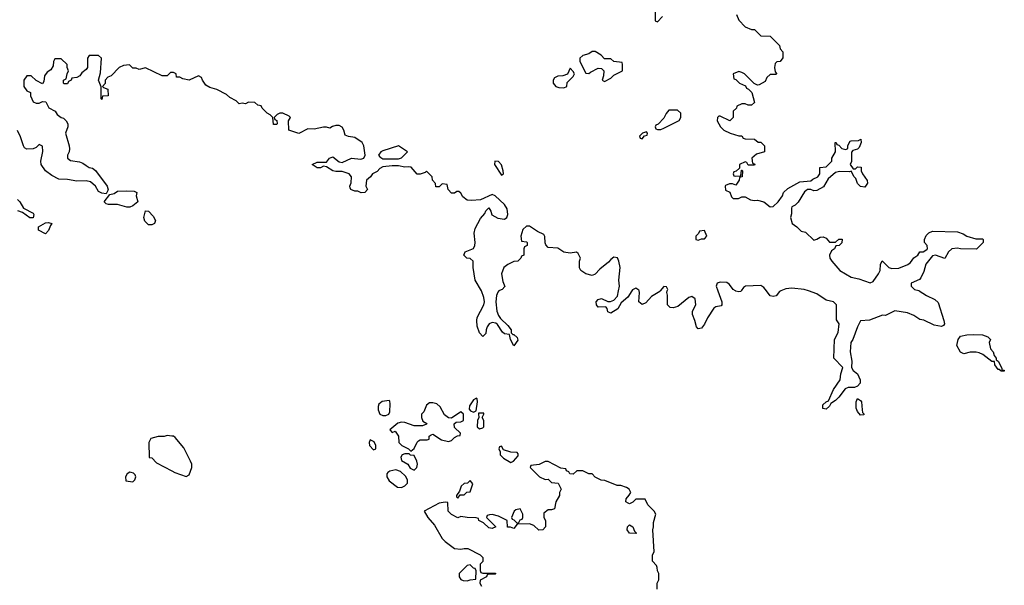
# Model space of a CAD drawing. Header units: inches. Extents: x 2601469 to 2753575, y 449403 to 582909.
# Tile 273 of 350: x 2689025 to 2695330, y 508115 to 511737. Entities that reach past the tile are written whole.
import ezdxf

# ---------------------------------------------------------------- set-up
doc = ezdxf.new("R2010")
doc.units = ezdxf.units.IN
doc.header["$MEASUREMENT"] = 0
for name, color, linetype in [('C6580', 7, 'Continuous'), ('C6581', 7, 'Continuous'), ('C6590', 7, 'Continuous'), ('C6591', 7, 'Continuous')]:
    doc.layers.add(name, color=color, linetype=linetype)

msp = doc.modelspace()

# ---------------------------------------------------------------- linework, layer by layer
at = {"layer": 'C6580', "color": 4, "elevation": 8}
msp.add_lwpolyline([(2690000, 509070.8), (2689970, 509075.3), (2689949, 509069), (2689911.6, 509068.4), (2689865.4, 509054.6), (2689851.1, 509028.9), (2689854, 508934), (2689870, 508932), (2689900.5, 508900.5), (2690000, 508848.3)], dxfattribs=at)
msp.add_lwpolyline([(2689730, 508839), (2689712, 508830), (2689702, 508810), (2689704.7, 508784.7), (2689750, 508778), (2689762, 508790), (2689768.7, 508810), (2689763.1, 508823.1), (2689753.6, 508833.6), (2689738, 508838)], close=True, dxfattribs=at)
at = {"layer": 'C6581', "color": 4, "elevation": 4}
for points in [[(2690000, 511398), (2689990, 511398), (2689970, 511378), (2689936.4, 511376.4), (2689830, 511428), (2689790, 511418), (2689770, 511426), (2689750, 511426), (2689728, 511448), (2689690, 511444), (2689662, 511430), (2689610, 511378), (2689590, 511368), (2689572, 511350), (2689571.6, 511328.4), (2689554, 511310), (2689562, 511302), (2689590, 511292), (2689591, 511250), (2689554, 511246), (2689550, 511226), (2689546, 511230), (2689547.3, 511307.3), (2689529, 511349), (2689543.1, 511396.9), (2689548, 511490), (2689530, 511508), (2689470, 511508), (2689458, 511490), (2689458, 511430), (2689450, 511418), (2689423.5, 511396.5), (2689410, 511378), (2689390, 511366), (2689358, 511362), (2689354, 511350), (2689338, 511342), (2689330, 511326), (2689310, 511326), (2689306, 511330), (2689306, 511350), (2689322, 511358), (2689328, 511390), (2689338, 511410), (2689328, 511430), (2689328, 511450), (2689290, 511486), (2689250, 511486), (2689242, 511470), (2689239.6, 511440.4), (2689223.6, 511416.4), (2689199.6, 511400.4), (2689183.6, 511376.4), (2689179.6, 511340.4), (2689170, 511326), (2689130, 511348), (2689098, 511378), (2689070, 511378), (2689052, 511350), (2689052, 511310), (2689070, 511282), (2689094, 511270), (2689094, 511250), (2689111.6, 511211.6), (2689130, 511202), (2689150, 511202), (2689170, 511212), (2689191.3, 511211.3), (2689211.6, 511171.6), (2689250.9, 511150.9), (2689264.7, 511130), (2689290, 511111.3), (2689306, 511106), (2689322, 511090), (2689332, 511070), (2689332, 511050), (2689318, 511010), (2689341, 510930), (2689342.8, 510910), (2689341, 510890), (2689331.3, 510870), (2689331.3, 510850), (2689350, 510836), (2689407.5, 510827.5), (2689430, 510818.8), (2689450, 510802.8), (2689470, 510791), (2689490, 510786), (2689510.8, 510770.8), (2689585.5, 510670), (2689592, 510648), (2689578, 510622), (2689550, 510625.2), (2689530, 510636), (2689509.2, 510670), (2689477.6, 510697.6), (2689450, 510705.6), (2689390, 510702), (2689330, 510714.5), (2689276, 510716), (2689230, 510739), (2689189.4, 510769.4), (2689162, 510810), (2689159, 510830), (2689172.1, 510892.1), (2689170, 510926), (2689166, 510930), (2689150, 510938), (2689130, 510918), (2689111.1, 510908.9), (2689070, 510908), (2689056.4, 510916.4), (2689048.7, 510928.7), (2689030, 510986), (2689010, 511028)], [(2689010, 510584.9), (2689024.9, 510570), (2689050, 510530.8), (2689110, 510498), (2689116, 510490), (2689110, 510468.7), (2689090, 510468.7), (2689042, 510502), (2689012.3, 510512.3)]]:
    msp.add_lwpolyline(points, dxfattribs=at)
for points in [[(2689710, 510537.2), (2689650, 510552.7), (2689594, 510554), (2689578, 510558), (2689566, 510570), (2689602, 510618), (2689630, 510624.7), (2689650, 510638), (2689710, 510642), (2689758, 510638), (2689774, 510630), (2689771, 510610), (2689782, 510570), (2689750, 510544), (2689730, 510537.2)], [(2689850, 510422.7), (2689826, 510446), (2689819.5, 510470), (2689830, 510512), (2689850.5, 510510.5), (2689879, 510479), (2689894.8, 510450), (2689887.3, 510432.7), (2689870, 510422.7)], [(2689190, 510366), (2689146, 510390), (2689146, 510410), (2689190, 510436), (2689210, 510438), (2689230, 510432), (2689221, 510419), (2689210, 510386)]]:
    msp.add_lwpolyline(points, close=True, dxfattribs=at)
at = {"layer": 'C6590', "color": 4}
for points, elevation in [([(2692093.7, 510000), (2692086.8, 509993.2), (2692078.8, 509970), (2692074.8, 509930), (2692080.7, 509870), (2692090, 509842), (2692102.8, 509822.8), (2692150, 509778), (2692171, 509750), (2692171.6, 509731.6), (2692182, 509722), (2692190, 509722), (2692210, 509702), (2692214.4, 509685.6), (2692190, 509648), (2692168, 509690), (2692162, 509722), (2692130, 509726), (2692116.4, 509736.4), (2692084.7, 509784.7), (2692074, 509794), (2692050, 509799), (2692032, 509790), (2692018, 509770), (2692011, 509750), (2692010, 509728), (2691990, 509708), (2691968.7, 509731.3), (2691955.3, 509775.3), (2691952.7, 509810), (2691955.1, 509830), (2691998, 509910), (2692002, 509930), (2691998, 509958), (2691982, 510000)], 4), ([(2692944.8, 510000), (2692919.3, 509960.7), (2692876, 509924), (2692854.4, 509885.6), (2692810, 509858), (2692790, 509866), (2692787.3, 509887.3), (2692778, 509898), (2692730, 509895.3), (2692719, 509910), (2692717.2, 509930), (2692730, 509946), (2692750, 509951), (2692790, 509932), (2692807.3, 509932.7), (2692830, 509942), (2692853.6, 509966.4), (2692859.7, 510000)], 4), ([(2693126.4, 510000), (2693123.5, 509996.5), (2693070, 509964), (2693035.2, 509924.8), (2693010, 509914), (2692989.3, 509929.3), (2692994, 509990), (2692991.5, 510000)], 4), ([(2693495.7, 510000), (2693521, 509930), (2693522, 509910), (2693516, 509904), (2693482, 509898), (2693470, 509888.7), (2693430, 509828), (2693410, 509788), (2693390, 509762), (2693370, 509758), (2693358, 509770), (2693349, 509810), (2693333.2, 509850), (2693333.2, 509870), (2693355.1, 509910), (2693349.3, 509949.3), (2693330, 509964), (2693310, 509959), (2693239.9, 509900.1), (2693210, 509892.3), (2693190, 509894), (2693174, 509910), (2693173.2, 509973.2), (2693168, 509990), (2693171.7, 510000)], 4), ([(2693645.8, 510000), (2693643.6, 509996.4), (2693630, 509994), (2693610, 509999.3), (2693609, 510000)], 4), ([(2693899.1, 510000), (2693890, 509996), (2693870, 509969), (2693850, 509964), (2693830, 509969), (2693806.9, 510000)], 4), ([(2694785.1, 510000), (2694831.3, 509970), (2694885.5, 509945.5), (2694906, 509926), (2694943, 509810), (2694946.8, 509790), (2694941, 509779), (2694927.1, 509772.9), (2694881, 509781), (2694813.6, 509813.6), (2694790, 509817), (2694750, 509843.7), (2694710, 509859.5), (2694630, 509872), (2694570, 509842), (2694550, 509845.2), (2694467.1, 509812.9), (2694410, 509808), (2694390.8, 509770), (2694360.5, 509690), (2694348.2, 509670), (2694343.7, 509610), (2694354.4, 509550), (2694350.7, 509510), (2694362.8, 509490), (2694390.4, 509470), (2694408, 509430), (2694407.7, 509410), (2694390, 509389.3), (2694370, 509382.7), (2694330, 509382.7), (2694310, 509373.2), (2694270, 509319), (2694250, 509299), (2694219.6, 509280.4), (2694210, 509262), (2694190, 509244), (2694167.3, 509247.3), (2694168, 509270), (2694188.7, 509290), (2694203.1, 509296.9), (2694236, 509370), (2694279.3, 509430), (2694284, 509470), (2694295.3, 509510), (2694239, 509570), (2694242.7, 509690), (2694265.6, 509734.4), (2694272.3, 509790), (2694255.3, 509815.3), (2694255.1, 509910), (2694235.3, 509930), (2694190, 509942), (2694130, 509981.6), (2694076.9, 510000)], 4), ([(2690000, 508848.3), (2690018.5, 508838.5), (2690090, 508811), (2690110, 508822), (2690126, 508870), (2690126, 508890), (2690119.3, 508910), (2690076, 508996), (2690020.9, 509060.9), (2690009.4, 509069.4), (2690000, 509070.8)], 8), ([(2693108, 508090), (2693108, 508130), (2693118, 508150), (2693118, 508190), (2693108.4, 508208.4), (2693108, 508230), (2693102, 508242), (2693078, 508270), (2693078, 508310), (2693088.7, 508330), (2693079, 508470), (2693084, 508490), (2693083.1, 508516.9), (2693099, 508570), (2693088.7, 508590), (2693048, 508630), (2693030, 508666), (2692970, 508666), (2692951.6, 508648.4), (2692930, 508638), (2692920.4, 508640.4), (2692906, 508650), (2692908, 508670), (2692928.4, 508691.6), (2692938, 508710), (2692928, 508730), (2692910, 508742), (2692873.6, 508753.6), (2692850, 508755.3), (2692772.7, 508787.3), (2692748.4, 508788.4), (2692710, 508808), (2692690, 508828), (2692668.4, 508828.4), (2692630, 508848), (2692592.7, 508847.3), (2692570, 508826), (2692548.4, 508828.4), (2692542, 508842), (2692527.3, 508847.3), (2692522, 508862), (2692490, 508866), (2692410, 508908), (2692390, 508908), (2692351.6, 508888.4), (2692298, 508882), (2692294, 508870), (2692354, 508810), (2692390, 508792), (2692410, 508794), (2692430, 508774), (2692474, 508770), (2692491.3, 508730), (2692482, 508710), (2692482, 508690), (2692458, 508650), (2692450, 508606), (2692430, 508598), (2692410, 508598), (2692382, 508578), (2692382, 508550), (2692392, 508530), (2692392, 508490), (2692374, 508470), (2692349, 508469), (2692318, 508498), (2692290, 508508.7), (2692210, 508506), (2692190, 508478), (2692167.3, 508487.3), (2692148.4, 508488.4), (2692146, 508530), (2692090, 508558), (2692050, 508568), (2692032.7, 508567.3), (2692018, 508562), (2692014, 508550), (2692074, 508490), (2692050, 508478), (2692030, 508484), (2691995.3, 508515.3), (2691966, 508530), (2691962, 508542), (2691947.3, 508547.3), (2691891.1, 508548.9), (2691850, 508555.3), (2691830, 508548), (2691790, 508568), (2691768, 508590), (2691766, 508646), (2691750, 508648), (2691710, 508642), (2691614, 508590), (2691638, 508550), (2691680.7, 508500.7), (2691730, 508414.8), (2691750, 508394.8), (2691810, 508351), (2691850, 508346), (2691870, 508351.3), (2691894, 508350), (2691974, 508310), (2691990, 508294), (2691991.6, 508268.4), (2691974, 508250), (2691974, 508210), (2691978, 508198), (2691990, 508194), (2692070, 508194), (2692074, 508190), (2692070, 508186), (2692030, 508186), (2692018, 508182), (2692014, 508170), (2691972.7, 508147.3), (2691972, 508130), (2691982, 508110)], 8)]:
    msp.add_lwpolyline(points, dxfattribs=dict(at, elevation=elevation))
for points, elevation in [([(2695310, 509486), (2695298, 509498), (2695290, 509498), (2695270, 509526), (2695267.3, 509547.3), (2695250, 509548.7), (2695192.7, 509592.7), (2695170, 509604), (2695150, 509609), (2695111.1, 509608.9), (2695070, 509598), (2695050, 509608), (2695025.2, 509650), (2695034, 509690), (2695050, 509711), (2695090, 509719.1), (2695130, 509722), (2695190, 509718), (2695225.4, 509705.4), (2695242, 509690), (2695232, 509670), (2695241, 509630), (2695258, 509610), (2695266, 509586), (2695278, 509570), (2695278, 509558), (2695291.3, 509550), (2695314, 509506), (2695314, 509494), (2695330, 509492), (2695330, 509486)], 4), ([(2691390, 509298), (2691346.8, 509293.2), (2691325.4, 509274.6), (2691319.6, 509260.4), (2691319.6, 509239.6), (2691331.6, 509211.6), (2691350, 509202), (2691370, 509202), (2691388.7, 509211.3), (2691394.6, 509225.4), (2691397.2, 509277.2), (2691394.6, 509294.6)], 8), ([(2691670, 509283.7), (2691650, 509282.7), (2691630.6, 509269.4), (2691613.4, 509226.6), (2691598, 509210), (2691598, 509190), (2691606, 509166), (2691631, 509151), (2691630, 509146), (2691603.6, 509136.4), (2691550, 509135.3), (2691490, 509157.2), (2691470, 509159), (2691446, 509154), (2691394, 509110), (2691410, 509094), (2691430, 509102), (2691451.3, 509070), (2691452, 509030), (2691471.1, 509011.1), (2691514, 508990), (2691530, 508974), (2691550, 508992), (2691569, 509031), (2691579, 509041), (2691590, 509046), (2691634, 509046), (2691646, 509050), (2691646, 509070), (2691660.4, 509079.6), (2691670, 509082), (2691726.8, 509046.8), (2691770, 509036), (2691790, 509042), (2691810, 509062), (2691828.7, 509071.3), (2691846, 509074), (2691848, 509090), (2691810, 509126), (2691806, 509150), (2691820.4, 509159.6), (2691850, 509162), (2691866, 509170), (2691866, 509210), (2691850, 509226), (2691790, 509186), (2691770, 509188), (2691746, 509206), (2691717, 509257), (2691696.2, 509276.2)], 8), ([(2691950, 509313.2), (2691930, 509302), (2691904.7, 509264.7), (2691903.6, 509243.6), (2691911.6, 509231.6), (2691930, 509224.7), (2691948, 509232), (2691956, 509290), (2691954, 509310)], 8), ([(2694410, 509204), (2694390, 509228.7), (2694381.2, 509250), (2694381.2, 509290), (2694390, 509311), (2694410, 509298), (2694414.8, 509290), (2694418.8, 509238.8), (2694422, 509222), (2694432, 509210), (2694430, 509206)], 4), ([(2691970, 509218), (2691963.6, 509216.4), (2691962, 509210), (2691964.7, 509190), (2691956, 509170), (2691954.8, 509130), (2691970, 509117.3), (2691990, 509122.8), (2691996, 509130), (2691997.2, 509170), (2691986, 509190), (2691998, 509210), (2691996.4, 509216.4)], 8), ([(2691270, 509046), (2691262, 509030), (2691264.7, 509010), (2691290, 508982), (2691306, 508990), (2691306, 509010), (2691294, 509034)], 8), ([(2692110, 509006), (2692098, 509002), (2692094, 508990), (2692102, 508970), (2692102, 508950), (2692122, 508930), (2692170, 508902), (2692186, 508910), (2692216.4, 508943.6), (2692216.4, 508956.4), (2692210, 508966), (2692170, 508968), (2692123.1, 508983.1)], 8), ([(2691518, 508958), (2691490, 508958), (2691474, 508950), (2691464.7, 508935.3), (2691470, 508914), (2691511.1, 508891.1), (2691525.4, 508865.4), (2691550, 508852), (2691568, 508870), (2691573.2, 508890), (2691568.7, 508910), (2691550, 508946), (2691528.4, 508948.4)], 8), ([(2691434, 508854), (2691394.4, 508845.6), (2691381.4, 508838.6), (2691376, 508830), (2691376, 508810), (2691390, 508784.7), (2691443.6, 508743.6), (2691470, 508742), (2691490, 508752), (2691508, 508770), (2691508, 508790), (2691494.6, 508814.6), (2691464, 508844)], 8), ([(2691910, 508786), (2691891.6, 508768.4), (2691870, 508768), (2691852, 508750), (2691842, 508718), (2691822, 508690), (2691822, 508682), (2691830, 508674), (2691846, 508694), (2691870, 508694), (2691888.4, 508711.6), (2691910, 508714), (2691926, 508766)], 8), ([(2692230, 508606), (2692201, 508599), (2692192, 508590), (2692174, 508550), (2692178, 508538), (2692190, 508534), (2692210, 508514), (2692222, 508518), (2692230, 508534), (2692242, 508538), (2692246, 508550), (2692246, 508570)], 8), ([(2692970, 508446), (2692928.9, 508448.9), (2692915.3, 508470), (2692918, 508490), (2692923.1, 508496.9), (2692930, 508502), (2692952, 508490), (2692962, 508462), (2692974, 508450)], 8), ([(2691910, 508246), (2691890, 508242), (2691838, 508190), (2691838, 508170), (2691850, 508152), (2691865.4, 508145.4), (2691890, 508144.7), (2691910, 508151.3), (2691946, 508154), (2691947.3, 508207.3), (2691942, 508222), (2691930, 508226)], 8)]:
    msp.add_lwpolyline(points, close=True, dxfattribs=dict(at, elevation=elevation))
at = {"layer": 'C6591', "color": 4, "elevation": 4}
for points in [[(2693094, 511790), (2693094, 511730), (2693110, 511722), (2693142, 511758)], [(2693614, 511770), (2693630, 511734), (2693670, 511692), (2693710, 511674), (2693730, 511674), (2693770, 511634), (2693831.1, 511631.1), (2693891.3, 511571.3), (2693894, 511550), (2693911.6, 511531.6), (2693912.7, 511492.7), (2693894, 511470), (2693872.7, 511467.3), (2693863.6, 511456.4), (2693858, 511430), (2693862, 511402), (2693871.6, 511391.6), (2693870, 511386), (2693830, 511386), (2693810, 511366), (2693798, 511342), (2693759.6, 511320.4), (2693750, 511318), (2693727.3, 511327.3), (2693666, 511390), (2693650, 511398), (2693630, 511406), (2693594, 511390), (2693598, 511358), (2693610, 511354), (2693634, 511330), (2693672.7, 511312.7), (2693678, 511298), (2693692.7, 511292.7), (2693714, 511270), (2693730, 511206), (2693711.1, 511188.9), (2693690, 511188.7), (2693670, 511198), (2693650, 511198), (2693618, 511182), (2693614, 511170), (2693594, 511150), (2693594, 511110), (2693571.6, 511088.4), (2693510, 511118), (2693502, 511118), (2693494, 511110), (2693492, 511090), (2693511.6, 511051.6), (2693534, 511030), (2693574, 511010), (2693630, 510994), (2693650, 510994), (2693658, 510978), (2693670, 510974), (2693730, 510972), (2693752.7, 510952.7), (2693771.6, 510951.6), (2693794, 510930), (2693794, 510890), (2693743.6, 510876.4), (2693714, 510850), (2693718, 510818), (2693732.7, 510812.7), (2693730, 510806), (2693690, 510806), (2693682, 510822), (2693670, 510826), (2693634, 510810), (2693634, 510786), (2693612.7, 510767.3), (2693598, 510762), (2693594, 510750), (2693598, 510738), (2693610, 510734), (2693642, 510738), (2693646, 510774), (2693650, 510774), (2693654, 510770), (2693652, 510730), (2693634, 510726), (2693631.3, 510708.7), (2693610, 510678), (2693590, 510686), (2693570, 510686), (2693545.4, 510674.6), (2693542, 510670), (2693544.7, 510644.7), (2693572.7, 510632.7), (2693583.6, 510603.6), (2693592.7, 510592.7), (2693627.3, 510592.7), (2693650, 510602), (2693670, 510602), (2693703.6, 510583.6), (2693730, 510578), (2693750, 510581), (2693790.8, 510570.8), (2693830, 510538), (2693850, 510541), (2693882.7, 510570), (2693909, 510610), (2693915.3, 510630), (2693943.7, 510656.3), (2694020.4, 510699.6), (2694090, 510704.7), (2694104, 510716), (2694135.3, 510730), (2694148, 510750), (2694148.9, 510791.1), (2694190, 510794), (2694226, 510830), (2694226, 510850), (2694248, 510890), (2694246, 510950), (2694254, 510950), (2694258, 510938), (2694270, 510934), (2694290, 510912), (2694315.3, 510904.7), (2694327.3, 510912.7), (2694328.4, 510931.6), (2694342, 510958), (2694350, 510962), (2694396.4, 510963.6), (2694412, 510972), (2694414, 510950), (2694401, 510919), (2694390, 510908.7), (2694361, 510899), (2694351.3, 510888.7), (2694352, 510828), (2694342, 510810), (2694362, 510782), (2694378, 510782), (2694390, 510794), (2694412.7, 510792.7), (2694414, 510770), (2694422, 510750), (2694452.7, 510707.3), (2694454, 510690), (2694436, 510664), (2694410, 510668), (2694390, 510688), (2694379, 510719), (2694368.7, 510730), (2694350, 510766), (2694338, 510762), (2694275.3, 510764.7), (2694250, 510759), (2694203, 510717), (2694173, 510667), (2694130, 510644), (2694110, 510641.2), (2694090, 510649), (2694070, 510649), (2694058, 510642), (2694050, 510635.3), (2694010, 510568.7), (2693990, 510548.7), (2693970, 510538), (2693966.8, 510530), (2693966.4, 510493.6), (2693961, 510470), (2693971.1, 510431.1), (2694002, 510410), (2694030, 510382), (2694056, 510376), (2694110, 510326), (2694130, 510331.3), (2694150, 510344.7), (2694170, 510346), (2694190, 510338), (2694211.6, 510311.6), (2694248.4, 510311.6), (2694270, 510331.3), (2694290.9, 510330.9), (2694290, 510308), (2694272, 510290), (2694251.6, 510288.4), (2694242, 510270), (2694224, 510256), (2694210.9, 510229.1), (2694213.4, 510210), (2694225.5, 510190), (2694276.3, 510130), (2694350, 510087.3), (2694398.5, 510078.5), (2694470, 510051.3), (2694490, 510061), (2694524, 510110), (2694534, 510130), (2694538, 510170), (2694547.3, 510192.7), (2694591.3, 510150), (2694610, 510143.8), (2694653.6, 510146.4), (2694711.7, 510168.3), (2694730, 510182.8), (2694750, 510211), (2694775.3, 510230), (2694790, 510251.3), (2694810, 510251.3), (2694834.6, 510265.4), (2694838, 510270), (2694835.3, 510290), (2694818, 510310), (2694818, 510330), (2694830, 510354), (2694847.3, 510372.7), (2694870, 510382), (2695030, 510378), (2695066.4, 510366.4), (2695090, 510351.3), (2695147.3, 510332.7), (2695190, 510334), (2695194, 510330), (2695194, 510310), (2695151.6, 510268.4), (2695050, 510268.7), (2695030, 510274), (2694994, 510270), (2694972, 510250), (2694950, 510208), (2694890, 510229), (2694870, 510224), (2694827.9, 510172.1), (2694814.8, 510125.2), (2694795.3, 510084.7), (2694786, 510074), (2694734, 510050), (2694734, 510030), (2694754, 510010), (2694782, 510002), (2694785.1, 510000)], [(2691982, 510000), (2691981.5, 510001.5), (2691942, 510070), (2691928, 510150), (2691928, 510190), (2691910, 510208), (2691888, 510210), (2691868.7, 510230), (2691878, 510250), (2691930, 510272), (2691939, 510290), (2691942, 510310), (2691935.3, 510370), (2691940.4, 510399.6), (2691976.5, 510463.5), (2692004, 510496), (2692010, 510512), (2692030, 510532), (2692042, 510510), (2692047.5, 510487.5), (2692087, 510467), (2692130, 510460.5), (2692145.2, 510470), (2692151.6, 510490), (2692146.6, 510526.6), (2692130, 510554), (2692070, 510608), (2692050, 510618), (2691976, 510584), (2691918, 510578), (2691890, 510582), (2691863.1, 510603.1), (2691850, 510626), (2691836.4, 510636.4), (2691823.6, 510636.4), (2691810, 510626), (2691790, 510626), (2691768.7, 510648.7), (2691762, 510682), (2691730, 510686), (2691710, 510666), (2691690, 510666), (2691687.3, 510687.3), (2691668, 510710), (2691666, 510730), (2691630, 510766), (2691622, 510758), (2691590, 510748), (2691570, 510748.7), (2691532, 510792), (2691515.5, 510795.5), (2691490, 510792.7), (2691450, 510801.2), (2691410, 510801.2), (2691350, 510794), (2691330, 510784), (2691314.6, 510765.4), (2691284.7, 510750), (2691272, 510730), (2691244.7, 510710), (2691242, 510670), (2691252, 510650), (2691234, 510630), (2691211.6, 510628.4), (2691190, 510638), (2691170, 510638), (2691146, 510650), (2691140.4, 510660.4), (2691138, 510670), (2691148.4, 510691.6), (2691148.7, 510730), (2691135.3, 510750), (2691090, 510765.2), (2691050, 510764.5), (2691029.6, 510769.6), (2690990, 510795.3), (2690970, 510798), (2690950, 510789), (2690930, 510789), (2690898, 510810), (2690930, 510824.7), (2690990, 510824.7), (2691008, 510850), (2691030, 510858), (2691070, 510826), (2691090, 510822.8), (2691149.4, 510850.6), (2691210, 510842.8), (2691229.2, 510850.8), (2691237.2, 510870), (2691228, 510928), (2691218, 510950), (2691170, 510982), (2691130, 510988), (2691110, 510998), (2691101.2, 511030), (2691090, 511048.7), (2691070, 511059), (2691050, 511059), (2691027.1, 511052.9), (2691010, 511042), (2690990, 511048.7), (2690970, 511049), (2690910, 511035.3), (2690870, 511038), (2690812, 511008), (2690748.4, 511028.4), (2690746, 511090), (2690758, 511110), (2690750, 511118), (2690710, 511138), (2690690, 511138), (2690674, 511130), (2690654, 511110), (2690658, 511098), (2690671.6, 511091.6), (2690674, 511070), (2690670, 511066), (2690650, 511066), (2690646, 511110), (2690628.4, 511128.4), (2690610, 511138), (2690578, 511170), (2690570, 511186), (2690548.7, 511188.7), (2690530, 511206), (2690490, 511208), (2690470, 511199), (2690450, 511202), (2690430, 511198), (2690410, 511218), (2690370, 511238), (2690350, 511258), (2690288, 511290), (2690243.2, 511303.2), (2690217.2, 511317.2), (2690195.3, 511350), (2690190, 511366), (2690170, 511378), (2690110, 511348.7), (2690070, 511358), (2690050, 511368), (2690029, 511369), (2690026, 511390), (2690010, 511398), (2690000, 511398)], [(2692859.7, 510000), (2692865.2, 510030), (2692860.9, 510070), (2692869, 510150), (2692862, 510190), (2692852.9, 510212.9), (2692830, 510215.3), (2692810, 510202), (2692795.9, 510184.1), (2692739.8, 510140.2), (2692710, 510108), (2692690, 510098), (2692650, 510108.7), (2692618, 510130), (2692608.9, 510148.9), (2692608.7, 510190), (2692615.3, 510210), (2692600.4, 510240.4), (2692590, 510248), (2692550, 510242), (2692510, 510248.7), (2692470, 510274), (2692410, 510278), (2692394.6, 510294.6), (2692388.9, 510308.9), (2692388.4, 510348.4), (2692380.4, 510360.4), (2692340.2, 510380.2), (2692290, 510414), (2692270, 510414), (2692246.4, 510393.6), (2692234, 510350), (2692238, 510318), (2692270, 510314), (2692274, 510310), (2692274, 510290), (2692258, 510282), (2692254, 510270), (2692254, 510230), (2692238, 510222), (2692234, 510210), (2692214, 510190), (2692190, 510188), (2692150, 510168.7), (2692126, 510150), (2692111, 510110), (2692119.6, 510059.6), (2692131.1, 510028.9), (2692114, 510010), (2692096.9, 510003.1), (2692093.7, 510000)], [(2693609, 510000), (2693594, 510010), (2693570, 510041.2), (2693553.3, 510053.3), (2693510, 510055.6), (2693490.7, 510049.3), (2693484.9, 510030), (2693495.7, 510000)], [(2692991.5, 510000), (2692990, 510006), (2692970, 510018), (2692950, 510008), (2692944.8, 510000)], [(2693171.7, 510000), (2693175.3, 510010), (2693167.3, 510027.3), (2693150, 510028), (2693126.4, 510000)], [(2693806.9, 510000), (2693790, 510022.7), (2693770, 510035.6), (2693672, 510030), (2693658.8, 510021.2), (2693645.8, 510000)], [(2694076.9, 510000), (2694048, 510010), (2693970, 510017.6), (2693930, 510013.6), (2693899.1, 510000)]]:
    msp.add_lwpolyline(points, dxfattribs=at)
for points in [[(2692690, 511534), (2692670, 511518), (2692630, 511508), (2692612, 511490), (2692612, 511470), (2692650, 511394), (2692670, 511392), (2692679, 511401), (2692730, 511426), (2692750, 511424.7), (2692764.7, 511410), (2692763.6, 511376.4), (2692754, 511350), (2692770, 511342), (2692810, 511362), (2692830, 511382), (2692886, 511410), (2692886, 511450), (2692882, 511462), (2692828.4, 511468.4), (2692810, 511486), (2692770, 511486), (2692748, 511510), (2692710, 511533.2)], [(2692550, 511426), (2692532.7, 511387.3), (2692503.6, 511376.4), (2692470, 511376), (2692450, 511365.2), (2692441.6, 511350), (2692441.3, 511330), (2692457.3, 511310), (2692476.6, 511303.4), (2692510, 511300.7), (2692528.7, 511310), (2692530, 511334), (2692570, 511374), (2692578, 511390), (2692570, 511406)], [(2693182, 511158), (2693163.6, 511136.4), (2693150, 511106), (2693112.7, 511067.3), (2693098, 511062), (2693094, 511050), (2693098, 511038), (2693110, 511034), (2693130, 511034), (2693150, 511042), (2693248.4, 511091.6), (2693258, 511110), (2693258, 511138), (2693236.4, 511156.4)], [(2693038, 511018), (2693014, 511010), (2692994, 510990), (2692998, 510978), (2693010, 510974), (2693026, 510994), (2693042, 510998), (2693046, 511010)], [(2691450, 510928.7), (2691350, 510897.2), (2691338, 510890), (2691322.8, 510870), (2691330, 510858), (2691350, 510846), (2691450, 510846), (2691470, 510851.3), (2691508, 510890)], [(2692068.4, 510831.6), (2692064.9, 510810), (2692110, 510741), (2692122, 510750), (2692121.2, 510770), (2692110, 510808), (2692090, 510829)], [(2693410, 510386), (2693378, 510382), (2693372.7, 510367.3), (2693354, 510350), (2693354, 510330), (2693370, 510324.7), (2693390, 510334), (2693410, 510334), (2693426, 510350)]]:
    msp.add_lwpolyline(points, close=True, dxfattribs=at)

doc.saveas('drawing.dxf')
